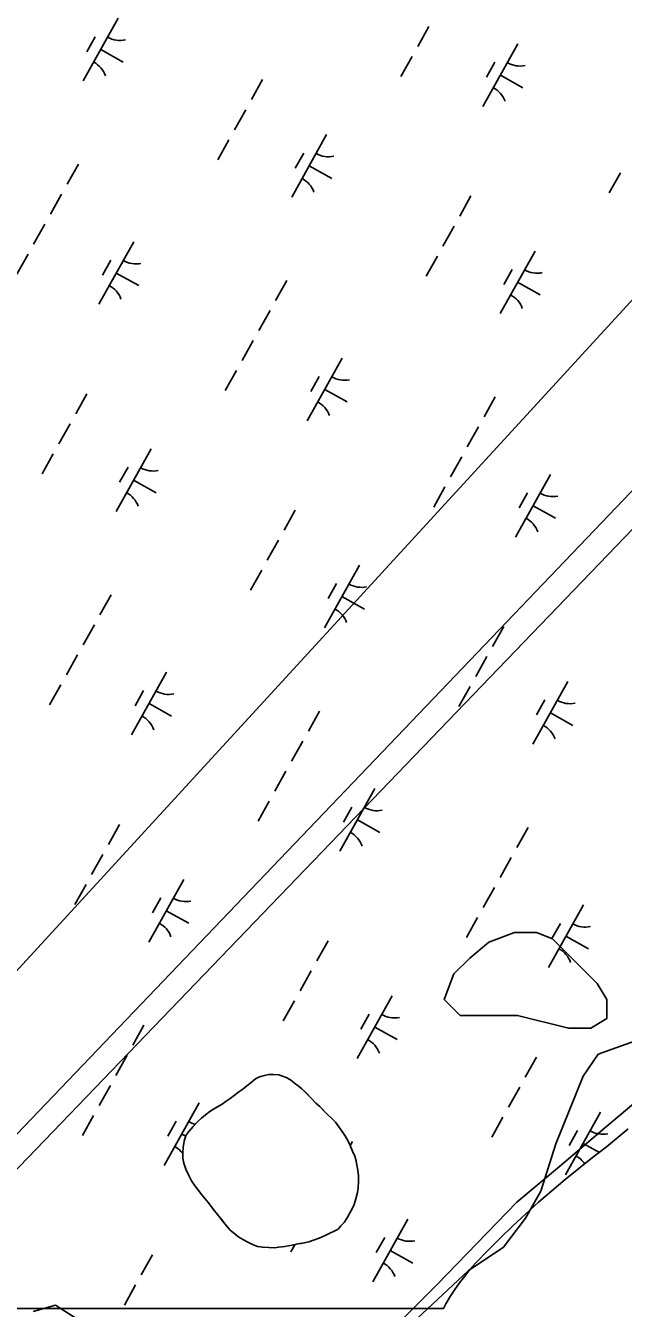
# Model space of a CAD drawing. Extents: x 3923531 to 3943530, y 207391 to 229799.
# Drawn here: x 3929175 to 3929592, y 213200 to 214094 of the extents above; entities that cross this region are included whole.
import ezdxf

# ---------------------------------------------------------------- set-up
doc = ezdxf.new("R2010")
doc.units = 0
for name, color, linetype in [('V-RIVR-EDGE', 7, 'Continuous'), ('V-RRAP-FSHR', 7, 'Continuous'), ('V-TOPO-SHOR', 7, 'Continuous'), ('V-UTIL-LINE', 7, 'Continuous'), ('V-WETL-SWMP', 7, 'Continuous')]:
    doc.layers.add(name, color=color, linetype=linetype)

msp = doc.modelspace()

# ---------------------------------------------------------------- linework, layer by layer
at = {"layer": 'V-RIVR-EDGE'}
msp.add_lwpolyline([(3929600.18, 213386.34), (3929574.25, 213376.91), (3929563.64, 213361.58), (3929544.78, 213314.44), (3929534.17, 213281.43), (3929523.56, 213262.57), (3929508.24, 213242.53), (3929483.49, 213226.03), (3929444.59, 213189.49)], dxfattribs=at)
at = {"layer": 'V-RRAP-FSHR'}
msp.add_lwpolyline([(3929609.25, 213351.31), (3929578.67, 213325.52), (3929548.71, 213299.76), (3929517.58, 213273.89), (3929489.77, 213245.13), (3929461.97, 213216.37), (3929433.66, 213188.12)], dxfattribs=at)
at = {"layer": 'V-TOPO-SHOR'}
msp.add_lwpolyline([(3929560.16, 213439.59), (3929542.4, 213457.34), (3929531.3, 213461.78), (3929515.77, 213461.78), (3929498.01, 213455.12), (3929484.69, 213444.03), (3929473.59, 213432.93), (3929466.93, 213415.17), (3929478.03, 213404.07), (3929502.45, 213404.07), (3929517.99, 213404.07), (3929553.5, 213395.19), (3929569.04, 213395.19), (3929580.14, 213401.85), (3929580.14, 213406.29), (3929580.14, 213415.17), (3929573.48, 213426.27), (3929569.04, 213430.71), (3929569.04, 213430.71)], close=True, dxfattribs=at)
for points in [[(3929383.92, 213250.53), (3929379.77, 213248.61), (3929375.84, 213247.28), (3929372.49, 213246.14), (3929369.34, 213245.39), (3929367.18, 213245.02), (3929365.01, 213244.65), (3929360.88, 213243.72), (3929355.97, 213242.99), (3929351.65, 213242.45), (3929348.7, 213241.89), (3929344.78, 213242.13), (3929340.46, 213242.37), (3929336.74, 213243), (3929333.42, 213244.22), (3929330.1, 213246.02), (3929326.98, 213247.62), (3929323.86, 213249.42), (3929321.14, 213251.42), (3929317.64, 213254.59), (3929314.35, 213258.36), (3929311.25, 213262.32), (3929308.93, 213265.29), (3929305.83, 213269.05), (3929302.74, 213273.4), (3929300.41, 213276.17), (3929298.09, 213278.94), (3929295.77, 213281.91), (3929293.45, 213284.88), (3929290.74, 213288.64), (3929288.63, 213292.78), (3929286.91, 213296.92), (3929285.58, 213301.06), (3929284.83, 213304.6), (3929284.68, 213308.72), (3929284.91, 213311.86), (3929285.75, 213316.36), (3929286.97, 213320.27), (3929288.96, 213323), (3929291.94, 213326.5), (3929295.51, 213330.18), (3929297.89, 213332.32), (3929300.66, 213334.64), (3929303.63, 213336.96), (3929306.2, 213338.7), (3929309.17, 213340.43), (3929312.13, 213342.17), (3929315.09, 213344.29), (3929317.66, 213346.03), (3929320.63, 213348.16), (3929323.8, 213350.67), (3929326.56, 213352.6), (3929329.34, 213354.93), (3929332.5, 213357.25), (3929335.48, 213359.77), (3929338.24, 213361.31), (3929341.78, 213362.25), (3929344.73, 213362.8), (3929348.07, 213362.77), (3929351.6, 213362.53), (3929356.68, 213360.71), (3929359.8, 213359.11), (3929362.52, 213356.72), (3929365.25, 213354.93), (3929367.78, 213352.94), (3929370.88, 213349.76), (3929374.18, 213346.39), (3929377.48, 213342.82), (3929380.2, 213340.44), (3929383.3, 213337.27), (3929385.44, 213335.08), (3929388.74, 213331.91), (3929391.06, 213329.52), (3929393.39, 213326.36), (3929395.9, 213323), (3929398.22, 213319.64), (3929399.95, 213316.28), (3929401.29, 213313.32), (3929403.01, 213309.38), (3929404.54, 213305.83), (3929405.49, 213302.68), (3929406.04, 213299.54), (3929406.79, 213296.19), (3929407.14, 213292.26), (3929407.29, 213288.54), (3929407.04, 213283.83), (3929406.42, 213280.5), (3929405.39, 213276.19), (3929404.17, 213272.28), (3929402.76, 213269.16), (3929400.96, 213265.84), (3929399.36, 213262.92), (3929397.16, 213259.61), (3929394.98, 213257.27), (3929392.99, 213254.94), (3929383.92, 213250.53)], [(3929227.2, 213182.1), (3929196.13, 213202.08), (3929180.59, 213197.64)]]:
    msp.add_lwpolyline(points, dxfattribs=at)
at = {"layer": 'V-UTIL-LINE'}
for points in [[(3936636.37, 224015.9), (3936525.62, 224056.17), (3935321.28, 220766.16), (3935347.69, 220401.84), (3934871.29, 219561.15), (3934439.51, 219247.4), (3932085.86, 216616.76), (3928247.61, 212430.32)], [(3934948.13, 219998.51), (3933937.95, 218403.55), (3930512.92, 214727.55), (3928293.59, 212405.31)], [(3928303.68, 212396.77), (3930529.58, 214712.48), (3934263.4, 218684.83), (3934306.77, 218941.79), (3934562.09, 219352.8), (3934805.1, 219208.23)]]:
    msp.add_lwpolyline(points, dxfattribs=at)
at = {"layer": 'V-WETL-SWMP'}
for p, q in [((3929239.79, 214099.27), (3929215.41, 214055.62)), ((3929456.25, 214093.65), (3929448.44, 214079.68)), ((3929223.79, 214086.45), (3929217.94, 214075.97)), ((3929227.6, 214077.44), (3929243.31, 214068.67)), ((3929518.21, 214081.46), (3929493.82, 214037.81)), ((3929444.54, 214072.69), (3929436.74, 214058.73)), ((3929502.2, 214068.63), (3929496.35, 214058.16)), ((3929506.01, 214059.63), (3929521.73, 214050.85)), ((3929340.33, 214056.51), (3929332.52, 214042.54)), ((3929328.62, 214035.56), (3929320.82, 214021.59)), ((3929316.92, 214014.61), (3929309.11, 214000.64)), ((3929385, 214018.15), (3929360.62, 213974.49)), ((3929369, 214005.32), (3929363.15, 213994.84)), ((3929212.05, 213997.59), (3929204.25, 213983.62)), ((3929372.81, 213996.32), (3929388.53, 213987.54)), ((3929589.75, 213991.57), (3929581.95, 213977.6)), ((3929200.34, 213976.64), (3929192.54, 213962.67)), ((3929485.54, 213975.39), (3929477.74, 213961.42)), ((3929188.64, 213955.69), (3929180.84, 213941.72)), ((3929473.83, 213954.44), (3929466.03, 213940.47)), ((3929250.6, 213943.5), (3929226.21, 213899.85)), ((3929176.93, 213934.73), (3929169.13, 213920.77)), ((3929462.13, 213933.48), (3929454.33, 213919.51)), ((3929530.22, 213937.02), (3929505.83, 213893.37)), ((3929234.6, 213930.67), (3929228.74, 213920.2)), ((3929514.22, 213924.2), (3929508.36, 213913.72)), ((3929238.41, 213921.67), (3929254.12, 213912.89)), ((3929357.26, 213916.47), (3929349.46, 213902.5)), ((3929518.03, 213915.2), (3929533.74, 213906.42)), ((3929345.56, 213895.51), (3929337.75, 213881.55)), ((3929333.85, 213874.56), (3929326.05, 213860.59)), ((3929395.81, 213862.37), (3929371.43, 213818.72)), ((3929322.15, 213853.61), (3929314.34, 213839.64)), ((3929379.81, 213849.55), (3929373.96, 213839.07)), ((3929217.93, 213837.43), (3929210.13, 213823.46)), ((3929383.62, 213840.55), (3929399.33, 213831.77)), ((3929502.48, 213835.34), (3929494.67, 213821.37)), ((3929206.23, 213816.47), (3929198.43, 213802.51)), ((3929490.77, 213814.39), (3929482.97, 213800.42)), ((3929262.61, 213799.06), (3929238.23, 213755.41)), ((3929194.52, 213795.52), (3929186.72, 213781.55)), ((3929479.07, 213793.44), (3929471.26, 213779.47)), ((3929246.61, 213786.24), (3929240.76, 213775.76)), ((3929541.03, 213781.25), (3929516.64, 213737.6)), ((3929250.42, 213777.24), (3929266.13, 213768.46)), ((3929467.36, 213772.49), (3929459.56, 213758.52)), ((3929525.02, 213768.43), (3929519.17, 213757.95)), ((3929363.15, 213756.3), (3929355.34, 213742.33)), ((3929528.83, 213759.42), (3929544.55, 213750.65)), ((3929351.44, 213735.35), (3929343.64, 213721.38)), ((3929407.83, 213717.94), (3929383.44, 213674.29)), ((3929339.74, 213714.4), (3929331.93, 213700.43)), ((3929391.82, 213705.11), (3929385.97, 213694.64)), ((3929234.87, 213697.38), (3929227.07, 213683.41)), ((3929395.63, 213696.11), (3929411.35, 213687.33)), ((3929223.17, 213676.43), (3929215.36, 213662.46)), ((3929508.36, 213675.18), (3929500.56, 213661.21)), ((3929211.46, 213655.48), (3929203.66, 213641.51)), ((3929496.66, 213654.23), (3929488.85, 213640.26)), ((3929273.42, 213643.29), (3929249.03, 213599.64)), ((3929553.04, 213636.81), (3929528.65, 213593.16)), ((3929199.76, 213634.53), (3929191.95, 213620.56)), ((3929257.42, 213630.47), (3929251.57, 213619.99)), ((3929484.95, 213633.27), (3929477.15, 213619.31)), ((3929261.23, 213621.46), (3929276.94, 213612.69)), ((3929537.04, 213623.99), (3929531.18, 213613.51)), ((3929380.08, 213616.26), (3929372.28, 213602.29)), ((3929540.85, 213614.99), (3929556.56, 213606.21)), ((3929368.38, 213595.31), (3929360.58, 213581.34)), ((3929356.67, 213574.35), (3929348.87, 213560.39)), ((3929418.63, 213562.17), (3929394.25, 213518.52)), ((3929344.97, 213553.4), (3929337.17, 213539.43)), ((3929402.63, 213549.34), (3929396.78, 213538.87)), ((3929406.44, 213540.34), (3929422.16, 213531.56)), ((3929240.76, 213537.22), (3929232.95, 213523.25)), ((3929525.3, 213535.13), (3929517.49, 213521.17)), ((3929229.05, 213516.27), (3929221.25, 213502.3)), ((3929513.59, 213514.18), (3929505.79, 213500.21)), ((3929217.35, 213495.31), (3929209.54, 213481.35)), ((3929285.43, 213498.85), (3929261.05, 213455.2)), ((3929269.43, 213486.03), (3929263.58, 213475.55)), ((3929501.89, 213493.23), (3929494.08, 213479.26)), ((3929273.24, 213477.03), (3929288.95, 213468.25)), ((3929563.85, 213481.04), (3929539.46, 213437.39)), ((3929490.18, 213472.28), (3929482.38, 213458.31)), ((3929547.85, 213468.22), (3929541.99, 213457.74)), ((3929551.65, 213459.22), (3929567.37, 213450.44)), ((3929385.97, 213456.09), (3929378.17, 213442.13)), ((3929374.26, 213435.14), (3929366.46, 213421.17)), ((3929362.56, 213414.19), (3929354.76, 213400.22)), ((3929430.65, 213417.73), (3929406.26, 213374.08)), ((3929414.64, 213404.9), (3929408.79, 213394.43)), ((3929257.69, 213397.17), (3929249.89, 213383.21)), ((3929418.45, 213395.9), (3929434.17, 213387.12)), ((3929245.99, 213376.22), (3929238.18, 213362.25)), ((3929531.18, 213374.97), (3929523.38, 213361)), ((3929332.5, 213357.25), (3929335.47, 213359.77)), ((3929335.47, 213359.77), (3929338.24, 213361.31)), ((3929338.24, 213361.31), (3929341.78, 213362.25)), ((3929341.78, 213362.25), (3929344.73, 213362.81)), ((3929344.73, 213362.81), (3929348.07, 213362.77)), ((3929348.07, 213362.77), (3929351.59, 213362.53)), ((3929351.59, 213362.53), (3929356.68, 213360.71)), ((3929356.68, 213360.71), (3929359.8, 213359.11)), ((3929234.28, 213355.27), (3929226.48, 213341.3)), ((3929320.63, 213348.16), (3929323.8, 213350.67)), ((3929323.8, 213350.67), (3929326.57, 213352.61)), ((3929326.57, 213352.61), (3929329.34, 213354.93)), ((3929329.34, 213354.93), (3929332.5, 213357.25)), ((3929359.8, 213359.11), (3929362.52, 213356.72)), ((3929362.52, 213356.72), (3929365.25, 213354.93)), ((3929365.25, 213354.93), (3929367.78, 213352.94)), ((3929367.78, 213352.94), (3929374.18, 213346.39)), ((3929519.48, 213354.02), (3929511.67, 213340.05)), ((3929296.24, 213343.08), (3929271.86, 213299.43)), ((3929306.2, 213338.7), (3929312.13, 213342.17)), ((3929312.13, 213342.17), (3929315.09, 213344.29)), ((3929315.09, 213344.29), (3929317.66, 213346.03)), ((3929317.66, 213346.03), (3929320.63, 213348.16)), ((3929374.18, 213346.39), (3929377.48, 213342.82)), ((3929377.48, 213342.82), (3929380.2, 213340.44)), ((3929222.58, 213334.32), (3929214.77, 213320.35)), ((3929297.89, 213332.32), (3929300.66, 213334.64)), ((3929300.66, 213334.64), (3929303.63, 213336.96)), ((3929303.63, 213336.96), (3929306.2, 213338.7)), ((3929380.2, 213340.44), (3929385.43, 213335.08)), ((3929385.43, 213335.08), (3929388.74, 213331.91)), ((3929507.77, 213333.07), (3929499.97, 213319.1)), ((3929575.86, 213336.6), (3929551.48, 213292.95)), ((3929280.24, 213330.26), (3929274.39, 213319.78)), ((3929288.96, 213323), (3929291.94, 213326.5)), ((3929291.94, 213326.5), (3929295.51, 213330.19)), ((3929295.51, 213330.19), (3929297.89, 213332.32)), ((3929388.74, 213331.91), (3929391.06, 213329.53)), ((3929391.06, 213329.53), (3929393.38, 213326.36)), ((3929393.38, 213326.36), (3929395.9, 213323)), ((3929559.86, 213323.78), (3929554.01, 213313.3)), ((3929580.06, 213312.29), (3929595.14, 213324.93)), ((3929284.05, 213321.26), (3929286.79, 213319.72)), ((3929284.91, 213311.86), (3929285.75, 213316.36)), ((3929285.75, 213316.36), (3929286.97, 213320.27)), ((3929286.97, 213320.27), (3929288.96, 213323)), ((3929395.9, 213323), (3929398.22, 213319.64)), ((3929398.22, 213319.64), (3929399.94, 213316.28)), ((3929399.94, 213316.28), (3929401.29, 213313.32)), ((3929402.91, 213316.05), (3929401.33, 213313.23)), ((3929284.68, 213308.72), (3929284.91, 213311.86)), ((3929284.83, 213304.6), (3929284.68, 213308.72)), ((3929401.29, 213313.32), (3929403.01, 213309.38)), ((3929403.01, 213309.38), (3929404.54, 213305.83)), ((3929563.67, 213314.78), (3929575, 213308.45)), ((3929570.32, 213304.9), (3929580.06, 213312.29)), ((3929285.58, 213301.06), (3929284.83, 213304.6)), ((3929286.91, 213296.92), (3929285.58, 213301.06)), ((3929404.54, 213305.83), (3929405.49, 213302.68)), ((3929405.49, 213302.68), (3929406.04, 213299.54)), ((3929406.04, 213299.54), (3929406.79, 213296.19)), ((3929551.23, 213289.63), (3929560.71, 213297.35)), ((3929560.71, 213297.35), (3929570.32, 213304.9)), ((3929288.63, 213292.78), (3929286.91, 213296.92)), ((3929290.74, 213288.64), (3929288.63, 213292.78)), ((3929293.44, 213284.88), (3929290.74, 213288.64)), ((3929406.79, 213296.19), (3929407.14, 213292.26)), ((3929407.29, 213288.53), (3929407.04, 213283.83)), ((3929407.14, 213292.26), (3929407.29, 213288.53)), ((3929541.88, 213281.76), (3929551.23, 213289.63)), ((3929298.09, 213278.94), (3929293.44, 213284.88)), ((3929406.42, 213280.5), (3929405.39, 213276.19)), ((3929407.04, 213283.83), (3929406.42, 213280.5)), ((3929532.66, 213273.73), (3929541.88, 213281.76)), ((3929302.74, 213273.4), (3929298.09, 213278.94)), ((3929305.83, 213269.05), (3929302.74, 213273.4)), ((3929404.17, 213272.28), (3929402.76, 213269.16)), ((3929405.39, 213276.19), (3929404.17, 213272.28)), ((3929523.59, 213265.54), (3929532.66, 213273.73)), ((3929308.93, 213265.29), (3929305.83, 213269.05)), ((3929314.34, 213258.36), (3929308.93, 213265.29)), ((3929399.36, 213262.92), (3929397.16, 213259.61)), ((3929400.96, 213265.84), (3929399.36, 213262.92)), ((3929402.76, 213269.16), (3929400.96, 213265.84)), ((3929441.46, 213261.96), (3929417.07, 213218.31)), ((3929514.65, 213257.2), (3929523.59, 213265.54)), ((3929317.64, 213254.59), (3929314.34, 213258.36)), ((3929321.14, 213251.42), (3929317.64, 213254.59)), ((3929392.99, 213254.94), (3929383.92, 213250.53)), ((3929394.98, 213257.27), (3929392.99, 213254.94)), ((3929397.16, 213259.61), (3929394.98, 213257.27)), ((3929505.86, 213248.71), (3929514.65, 213257.2)), ((3929323.86, 213249.42), (3929321.14, 213251.42)), ((3929326.98, 213247.62), (3929323.86, 213249.42)), ((3929330.1, 213246.02), (3929326.98, 213247.62)), ((3929333.42, 213244.22), (3929330.1, 213246.02)), ((3929336.74, 213243), (3929333.42, 213244.22)), ((3929360.88, 213243.72), (3929355.97, 213242.99)), ((3929362.73, 213244.14), (3929359.99, 213239.22)), ((3929365.01, 213244.65), (3929360.88, 213243.72)), ((3929369.34, 213245.39), (3929365.01, 213244.65)), ((3929372.49, 213246.14), (3929369.34, 213245.39)), ((3929375.84, 213247.28), (3929372.49, 213246.14)), ((3929379.77, 213248.61), (3929375.84, 213247.28)), ((3929383.92, 213250.53), (3929379.77, 213248.61)), ((3929425.45, 213249.13), (3929419.6, 213238.66)), ((3929497.22, 213240.07), (3929505.86, 213248.71)), ((3929263.58, 213237.01), (3929255.77, 213223.04)), ((3929340.46, 213242.37), (3929336.74, 213243)), ((3929344.78, 213242.13), (3929340.46, 213242.37)), ((3929348.7, 213241.89), (3929344.78, 213242.13)), ((3929351.65, 213242.45), (3929348.7, 213241.89)), ((3929355.97, 213242.99), (3929351.65, 213242.45)), ((3929429.26, 213240.13), (3929444.98, 213231.35)), ((3929488.72, 213231.28), (3929497.22, 213240.07)), ((3929481.18, 213222.31), (3929484.87, 213226.86)), ((3929484.87, 213226.86), (3929488.72, 213231.28)), ((3929474.28, 213212.84), (3929477.64, 213217.63)), ((3929477.64, 213217.63), (3929481.18, 213222.31)), ((3929251.87, 213216.06), (3929244.07, 213202.09)), ((3929468.05, 213202.91), (3929471.08, 213207.93)), ((3929471.08, 213207.93), (3929474.28, 213212.84)), ((3928460.23, 213199.78), (3929466.31, 213199.78)), ((3929466.31, 213199.78), (3929468.05, 213202.91))]:
    msp.add_line(p, q, dxfattribs=at)
for centre, start, end in [((3929241.28, 214101.44), 240.03808, 281.58174), ((3929214.33, 214053.21), 20.03808, 61.58174), ((3929519.69, 214083.63), 240.03808, 281.58174), ((3929492.75, 214035.4), 20.03808, 61.58174), ((3929386.49, 214020.32), 240.03808, 281.58174), ((3929359.55, 213972.09), 20.03808, 61.58174), ((3929252.08, 213945.67), 240.03808, 281.58174), ((3929531.7, 213939.19), 240.03808, 281.58174), ((3929225.14, 213897.44), 20.03808, 61.58174), ((3929504.76, 213890.97), 20.03808, 61.58174), ((3929397.3, 213864.55), 240.03808, 281.58174), ((3929370.36, 213816.32), 20.03808, 61.58174), ((3929264.1, 213801.23), 240.03808, 281.58174), ((3929237.16, 213753.01), 20.03808, 61.58174), ((3929542.51, 213783.42), 240.03808, 281.58174), ((3929515.57, 213735.2), 20.03808, 61.58174), ((3929409.31, 213720.11), 240.03808, 281.58174), ((3929382.37, 213671.88), 20.03808, 61.58174), ((3929274.91, 213645.46), 240.03808, 281.58174), ((3929554.53, 213638.99), 240.03808, 281.58174), ((3929247.96, 213597.23), 20.03808, 61.58174), ((3929527.58, 213590.76), 20.03808, 61.58174), ((3929420.12, 213564.34), 240.03808, 281.58174), ((3929393.18, 213516.11), 20.03808, 61.58174), ((3929286.92, 213501.02), 240.03808, 281.58174), ((3929259.98, 213452.8), 20.03808, 61.58174), ((3929565.33, 213483.21), 240.03808, 281.58174), ((3929538.39, 213434.99), 20.03808, 61.58174), ((3929432.13, 213419.9), 240.03808, 281.58174), ((3929405.19, 213371.67), 20.03808, 61.58174), ((3929297.73, 213345.25), 240.03808, 256.22002), ((3929577.35, 213338.78), 240.03808, 281.58174), ((3929270.78, 213297.03), 37.78035, 61.58174), ((3929550.4, 213290.55), 34.83869, 61.58174), ((3929442.94, 213264.13), 240.03808, 281.58174), ((3929416, 213215.9), 20.03808, 61.58174)]:
    msp.add_arc(centre, 17.62, start, end, dxfattribs=at)

doc.saveas('drawing.dxf')
